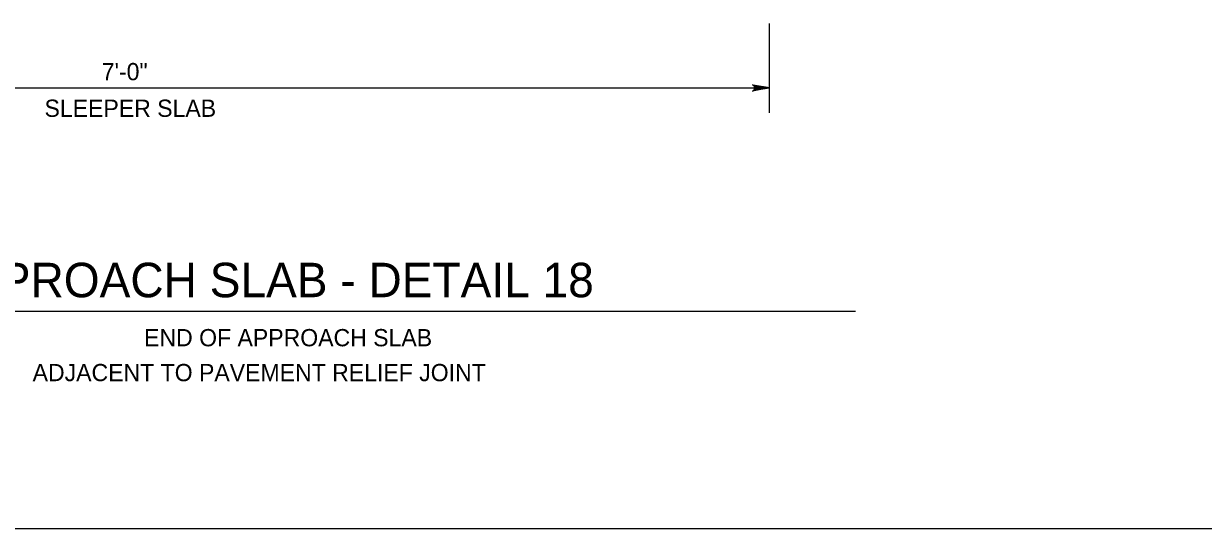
# Model space of a CAD drawing. Extents: x 636530 to 644067, y 294168 to 299122.
# Drawn here: x 641779.1 to 641984.6, y 295965.5 to 296053.3 of the extents above; entities that cross this region are included whole.
import ezdxf

# ---------------------------------------------------------------- set-up
doc = ezdxf.new("R2010")
doc.units = 0
doc.layers.add('1', color=7, linetype='Continuous')

msp = doc.modelspace()

# ---------------------------------------------------------------- linework, layer by layer
at = {"layer": '1'}
for p, q in [((641909.01, 296037.78), (641909.01, 296053.28)), ((641656.14, 296042.09), (641909.01, 296042.09)), ((641732.06, 296003.27), (641923.99, 296003.27)), ((641569.78, 295965.48), (642355.78, 295965.48))]:
    msp.add_line(p, q, dxfattribs=at)
msp.add_lwpolyline([(641909.01, 296042.09), (641906.03, 296041.53), (641906.14, 296041.61), (641906.26, 296041.69), (641906.32, 296041.79), (641906.38, 296041.89), (641906.39, 296041.99), (641906.41, 296042.09), (641906.39, 296042.19), (641906.38, 296042.29), (641906.32, 296042.39), (641906.26, 296042.49), (641906.14, 296042.57), (641906.03, 296042.65), (641909.01, 296042.09), (641906.14, 296042.57), (641906.26, 296042.49), (641909.01, 296042.09), (641906.32, 296042.39), (641906.38, 296042.29), (641909.01, 296042.09), (641906.39, 296042.19), (641906.41, 296042.09), (641909.01, 296042.09), (641906.39, 296041.99), (641906.38, 296041.89), (641909.01, 296042.09), (641906.32, 296041.79), (641906.26, 296041.69), (641909.01, 296042.09), (641906.14, 296041.61)], dxfattribs=at)

# ---------------------------------------------------------------- texts
for s, height, p in [('7\'-0"', 3, (641792.71, 296043.43)), ('SLEEPER SLAB', 3, (641782.74, 296037.06)), ('TYPE 5 APPROACH SLAB - DETAIL 18', 6, (641734.37, 296005.68)), ('END OF APPROACH SLAB', 3, (641800.08, 295997.15)), ('ADJACENT TO PAVEMENT RELIEF JOINT', 3, (641780.67, 295991.08))]:
    msp.add_text(s, height=height, dxfattribs=at).set_placement(p)

doc.saveas('drawing.dxf')
